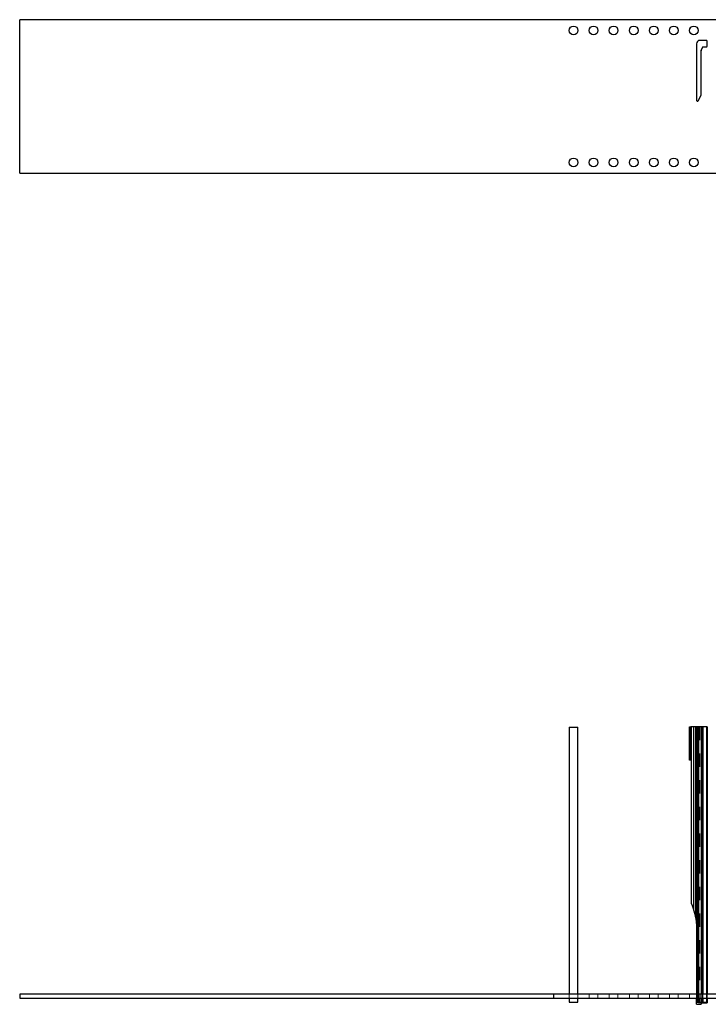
# Model space of a CAD drawing. Header units: inches. Extents: x 1880 to 2363, y -453 to -54.
# Tile 701 of 1056: x 1937 to 1942, y -74 to -67. Entities that reach past the tile are written whole.
import ezdxf

# ---------------------------------------------------------------- set-up
doc = ezdxf.new("R2010")
doc.units = ezdxf.units.IN
doc.header["$LTSCALE"] = 0.5
doc.header["$MEASUREMENT"] = 0
doc.linetypes.add('HIDDEN', pattern=[0.225, 0.15, -0.075])
for name, color, linetype in [('APP-M-S', 30, 'Continuous'), ('PUN-M-S2', 1, 'Continuous'), ('SID-M-D', 42, 'Continuous')]:
    doc.layers.add(name, color=color, linetype=linetype)

# ---------------------------------------------------------------- blocks, each defined once
blk = doc.blocks.new('STRIP')
at = {"layer": 'APP-M-S', "linetype": 'Continuous', "lineweight": 25}
for p, q in [((1951.3505, -66.7911), (1936.8505, -66.7911)), ((1936.8505, -67.9411), (1936.8505, -66.7911)), ((1941.996, -66.9461), (1941.946, -66.9461)), ((1942.001, -66.9901), (1942.001, -66.9511)), ((1941.921, -66.9711), (1941.921, -67.3961)), ((1941.956, -67.3516), (1941.956, -67.0237)), ((1941.9563, -67.022), (1941.9649, -66.9984)), ((1941.9696, -66.9951), (1941.996, -66.9951)), ((1941.926, -67.4011), (1941.9318, -67.4011)), ((1941.9364, -67.3981), (1941.9556, -67.3535)), ((1936.8505, -67.9411), (1951.3505, -67.9411))]:
    blk.add_line(p, q, dxfattribs=at)
for centre in [(1941.0005, -66.8711), (1941.1505, -66.8711), (1941.3005, -66.8711), (1941.4505, -66.8711), (1941.6005, -66.8711), (1941.7505, -66.8711), (1941.9005, -66.8711), (1941.0005, -67.8611), (1941.1505, -67.8611), (1941.3005, -67.8611), (1941.4505, -67.8611), (1941.6005, -67.8611), (1941.7505, -67.8611), (1941.9005, -67.8611)]:
    blk.add_circle(centre, 0.0325, dxfattribs=at)
for centre, radius, start, end in [((1941.946, -66.9711), 0.025, 90, 180), ((1941.996, -66.9511), 0.005, 0, 90), ((1941.961, -67.0237), 0.005, 160, 180), ((1941.9696, -67.0001), 0.005, 90, 160), ((1941.996, -66.9901), 0.005, 270, 0), ((1941.926, -67.3961), 0.005, 180, 270), ((1941.9318, -67.3961), 0.005, 270, 336.61152), ((1941.951, -67.3516), 0.005, 336.61152, 0)]:
    blk.add_arc(centre, radius, start, end, dxfattribs=at)

msp = doc.modelspace()

# ---------------------------------------------------------------- linework, layer by layer
at = {"layer": 'APP-M-S', "linetype": 'Continuous', "lineweight": 25}
for p, q in [((1936.85051, -74.09777), (1936.85051, -74.12926)), ((1951.50051, -74.09777), (1936.85051, -74.09777)), ((1940.85051, -74.09777), (1940.85051, -74.12926)), ((1936.85051, -74.12926), (1942.67551, -74.12926))]:
    msp.add_line(p, q, dxfattribs=at)
at = {"layer": 'APP-M-S', "linetype": 'HIDDEN', "lineweight": 18}
for p, q in [((1940.96801, -74.09777), (1940.96801, -74.12926)), ((1941.03301, -74.12926), (1941.03301, -74.09777)), ((1941.11801, -74.09777), (1941.11801, -74.12926)), ((1941.18301, -74.12926), (1941.18301, -74.09777)), ((1941.26801, -74.09777), (1941.26801, -74.12926)), ((1941.33301, -74.12926), (1941.33301, -74.09777)), ((1941.41801, -74.09777), (1941.41801, -74.12926)), ((1941.48301, -74.12926), (1941.48301, -74.09777)), ((1941.56801, -74.09777), (1941.56801, -74.12926)), ((1941.63301, -74.12926), (1941.63301, -74.09777)), ((1941.71801, -74.09777), (1941.71801, -74.12926)), ((1941.78301, -74.12926), (1941.78301, -74.09777)), ((1941.86801, -74.09777), (1941.86801, -74.12926)), ((1941.92101, -74.09777), (1941.92101, -74.12926)), ((1941.92601, -74.09777), (1941.92601, -74.12926)), ((1941.93176, -74.09777), (1941.93176, -74.12926)), ((1941.93301, -74.12926), (1941.93301, -74.09777)), ((1941.93635, -74.09777), (1941.93635, -74.12926)), ((1941.94601, -74.09777), (1941.94601, -74.12926)), ((1941.9556, -74.09777), (1941.9556, -74.12926)), ((1941.95601, -74.09777), (1941.95601, -74.12926)), ((1941.95631, -74.09777), (1941.95631, -74.12926)), ((1941.96491, -74.09777), (1941.96491, -74.12926)), ((1941.96961, -74.09777), (1941.96961, -74.12926)), ((1941.99601, -74.09777), (1941.99601, -74.12926)), ((1942.00101, -74.09777), (1942.00101, -74.12926))]:
    msp.add_line(p, q, dxfattribs=at)
at = {"layer": 'PUN-M-S2', "linetype": 'Continuous', "lineweight": 25}
for p, q in [((1940.96801, -72.09676), (1940.96801, -74.09777)), ((1940.96801, -72.09676), (1941.03301, -72.09676)), ((1941.03301, -74.09777), (1941.03301, -72.09676)), ((1941.86901, -72.34426), (1941.86901, -72.09426)), ((1941.86901, -72.09426), (1941.87901, -72.09426)), ((1941.87201, -72.09426), (1941.87201, -72.34426)), ((1941.87901, -72.34426), (1941.87901, -72.09426)), ((1942.00101, -72.09426), (1941.87901, -72.09426)), ((1941.88401, -73.41818), (1941.88401, -72.09426)), ((1941.89901, -72.09426), (1941.89901, -73.45727)), ((1941.91601, -73.52831), (1941.91601, -72.09426)), ((1941.92101, -72.09426), (1941.92101, -74.09777)), ((1941.92601, -72.09426), (1941.92601, -74.09777)), ((1941.93176, -72.09426), (1941.93176, -74.09777)), ((1941.93635, -72.09426), (1941.93635, -74.09777)), ((1941.9556, -72.09426), (1941.9556, -74.09777)), ((1941.95601, -72.09426), (1941.95601, -74.09777)), ((1941.95631, -72.09426), (1941.95631, -74.09777)), ((1941.96491, -72.09426), (1941.96491, -74.09777)), ((1941.96961, -72.09426), (1941.96961, -74.09777)), ((1941.99601, -72.09426), (1941.99601, -74.09777)), ((1942.00101, -72.09426), (1942.00101, -74.09777)), ((1941.88401, -72.34426), (1941.86901, -72.34426)), ((1940.96801, -74.12926), (1940.96801, -74.15926)), ((1940.96801, -74.15926), (1941.03301, -74.15926)), ((1941.03301, -74.15926), (1941.03301, -74.12926)), ((1941.92101, -74.17426), (1941.92101, -74.12926)), ((1941.92101, -74.15972), (1941.92601, -74.15926)), ((1941.92101, -74.17426), (1941.95601, -74.17426)), ((1941.92601, -74.12926), (1941.92601, -74.15926)), ((1941.92601, -74.15926), (1941.93176, -74.15926)), ((1941.93176, -74.12926), (1941.93176, -74.15926)), ((1941.93176, -74.15926), (1941.93635, -74.15954)), ((1941.93635, -74.12926), (1941.93635, -74.15954)), ((1941.93635, -74.15954), (1941.9556, -74.16358)), ((1941.9556, -74.12926), (1941.9556, -74.16358)), ((1941.9556, -74.16358), (1941.95601, -74.16376)), ((1941.95601, -74.12926), (1941.95601, -74.17426)), ((1941.95601, -74.16632), (1941.95631, -74.16616)), ((1941.95631, -74.12926), (1941.95631, -74.16616)), ((1941.95631, -74.16616), (1941.96491, -74.16402)), ((1941.96491, -74.12926), (1941.96491, -74.16402)), ((1941.96491, -74.16402), (1941.96961, -74.16372)), ((1941.96961, -74.12926), (1941.96961, -74.16372)), ((1941.96961, -74.16372), (1941.99601, -74.16372)), ((1941.99601, -74.12926), (1941.99601, -74.16372)), ((1941.99601, -74.16372), (1942.00101, -74.16326)), ((1942.00101, -74.12926), (1942.00101, -74.16326))]:
    msp.add_line(p, q, dxfattribs=at)
at = {"layer": 'PUN-M-S2', "linetype": 'HIDDEN', "lineweight": 18}
for p, q in [((1941.87901, -72.09426), (1941.87901, -72.34426)), ((1941.89901, -73.45727), (1941.89901, -72.09426)), ((1941.91601, -72.09426), (1941.91601, -73.52831)), ((1941.94601, -72.09426), (1941.94601, -74.15926)), ((1941.99601, -72.09426), (1941.99601, -74.15926)), ((1940.96801, -74.09777), (1940.96801, -74.12926)), ((1941.03301, -74.12926), (1941.03301, -74.09777)), ((1941.92101, -74.09777), (1941.92101, -74.12926)), ((1941.92601, -74.09777), (1941.92601, -74.12926)), ((1941.93176, -74.09777), (1941.93176, -74.12926)), ((1941.93635, -74.09777), (1941.93635, -74.12926)), ((1941.9556, -74.09777), (1941.9556, -74.12926)), ((1941.95601, -74.09777), (1941.95601, -74.12926)), ((1941.95631, -74.09777), (1941.95631, -74.12926)), ((1941.96491, -74.09777), (1941.96491, -74.12926)), ((1941.96961, -74.09777), (1941.96961, -74.12926)), ((1942.00101, -74.09777), (1942.00101, -74.12926)), ((1941.94601, -74.15926), (1941.99601, -74.15926)), ((1942.00101, -74.15972), (1941.99601, -74.15926))]:
    msp.add_line(p, q, dxfattribs=at)
at = {"layer": 'PUN-M-S2', "linetype": 'Continuous', "lineweight": 25}
msp.add_arc((1941.48351, -73.59426), 0.4375, 8.670579, 18.247226, dxfattribs=at)
at = {"layer": 'PUN-M-S2', "linetype": 'HIDDEN', "lineweight": 18}
msp.add_ellipse((1941.94601, -74.16154), major_axis=(0.025, 0), ratio=0.0909091, start_param=1.5707963, end_param=3.1415927, dxfattribs=at)
at = {"layer": 'PUN-M-S2', "linetype": 'Continuous', "lineweight": 25}
for points, knots in [([(1941.89901, -73.45727), (1941.8956, -73.44757), (1941.8916, -73.43618), (1941.88664, -73.42427), (1941.88506, -73.42057), (1941.88422, -73.41865), (1941.88402, -73.4182), (1941.88401, -73.41818), (1941.88401, -73.41818)], [0, 0, 0, 0, 0.6412368, 0.752026, 0.8890973, 0.9428643, 0.9890023, 1, 1, 1, 1]), ([(1941.91601, -73.52831), (1941.91649, -73.53161), (1941.91853, -73.54564), (1941.92046, -73.56738), (1941.921, -73.58608), (1941.92101, -73.59399), (1941.92101, -73.59426)], [0, 0, 0, 0, 0.15061934, 0.64062142, 0.98750117, 1, 1, 1, 1])]:
    msp.add_open_spline(points, degree=3, knots=knots, dxfattribs=at)

# ---------------------------------------------------------------- block references
at = {"layer": 'SID-M-D'}
msp.add_blockref('STRIP', (0, 0), dxfattribs=at)

doc.saveas('drawing.dxf')
